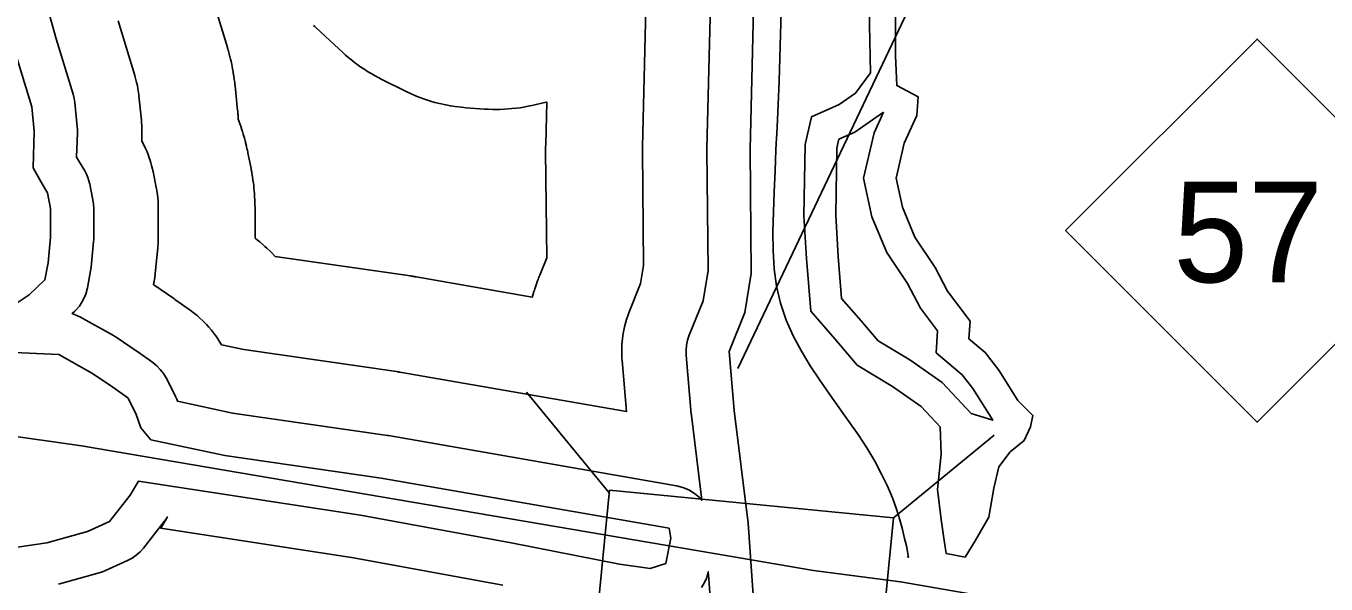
# Model space of a CAD drawing. Extents: x 1950930 to 2061844, y 904556 to 1017002.
# Drawn here: x 1971622 to 1973880, y 987611 to 988581 of the extents above; entities that cross this region are included whole.
import ezdxf

# ---------------------------------------------------------------- set-up
doc = ezdxf.new("R2010")
doc.units = 0
for name, color, linetype in [('Exist Hydrographic Buffer Line', 7, 'Continuous'), ('Exist Hydrographic Lake Shore', 7, 'Continuous'), ('Exist Road Non-System Type 51', 7, 'Continuous'), ('Exist Road Primary NC Attributed', 7, 'Continuous'), ('Exist Road Primary NC Shield CELL', 7, 'Continuous'), ('Exist Road Primary NC Shield Number Label', 7, 'Continuous'), ('Exist Road Primary NC Structure Standard Bridge CELL', 7, 'Continuous'), ('Exist Road Secondary Mileage Hundredths English Label', 7, 'Continuous')]:
    doc.layers.add(name, color=color, linetype=linetype)

msp = doc.modelspace()

# ---------------------------------------------------------------- linework, layer by layer
at = {"layer": 'Exist Hydrographic Buffer Line'}
for points in [[(1971662, 988604.3), (1971674.9, 988558.3), (1971704.1, 988462), (1971705.8, 988455), (1971706.9, 988447.9), (1971711.2, 988405.4), (1971711.6, 988400.3), (1971711.6, 988395.2), (1971710.1, 988353), (1971713.6, 988346.9), (1971724.2, 988328.9), (1971727.1, 988323.4), (1971729.6, 988317.6), (1971731.6, 988311.7), (1971733.1, 988305.6), (1971738.5, 988278.4), (1971739.6, 988271), (1971740, 988263.7), (1971740, 988213.5), (1971739.9, 988209.9), (1971739.6, 988206.2), (1971735.3, 988161.5), (1971734.9, 988158.3), (1971734.4, 988155.2), (1971728.9, 988125.7), (1971725.9, 988114.5), (1971721.2, 988103.8), (1971714.9, 988094), (1971707.1, 988085.3), (1971702.4, 988080.8), (1971707.8, 988078.9), (1971715.6, 988075.2), (1971774.4, 988042.5), (1971777.5, 988040.7), (1971780.5, 988038.7), (1971815.3, 988014.7), (1971815.8, 988014.4), (1971816.2, 988014.1), (1971842.3, 987995.6), (1971849.3, 987990), (1971855.5, 987983.7), (1971861, 987976.6), (1971865.5, 987969), (1971879.7, 987941.7), (1971882, 987936.8), (1971884, 987931.8), (1971885.2, 987928.3), (1971981, 987908), (1972249.9, 987869.1), (1972250.9, 987868.9), (1972252, 987868.7), (1972752.1, 987781.5), (1972763.1, 987778.7), (1972773.6, 987774.3), (1972783.3, 987768.3), (1972791.9, 987761), (1972796.1, 987756.2), (1972778.1, 987903.5), (1972777.9, 987904.8), (1972777.8, 987906.2), (1972769.1, 988008.7), (1972768.9, 988017.5), (1972769.7, 988026.2), (1972771.5, 988034.8), (1972774.3, 988043.1), (1972798.4, 988102.9), (1972806.9, 988155.9), (1972804.8, 988365.4), (1972804.8, 988366.7), (1972804.8, 988368), (1972814.6, 988756)], [(1971782.4, 988589.6), (1971811.2, 988494.5), (1971812, 988491.9), (1971812.7, 988489.3), (1971814.4, 988482.4), (1971815.6, 988477.1), (1971816.5, 988471.8), (1971817.6, 988464.7), (1971818, 988462), (1971818.3, 988459.3), (1971822.7, 988416.8), (1971822.8, 988414.9), (1971823, 988413), (1971823.3, 988407.9), (1971823.5, 988404.1), (1971823.6, 988400.3), (1971823.6, 988395.1), (1971823.6, 988393.2), (1971823.5, 988391.3), (1971823.2, 988381.3), (1971826, 988376.1), (1971828.1, 988371.9), (1971830, 988367.6), (1971832.5, 988361.9), (1971834.2, 988357.5), (1971835.8, 988353.1), (1971837.8, 988347.2), (1971839.2, 988342.7), (1971840.4, 988338.2), (1971841.9, 988332.1), (1971842.4, 988329.8), (1971842.9, 988327.6), (1971848.3, 988300.3), (1971848.8, 988297.6), (1971849.3, 988294.9), (1971850.4, 988287.5), (1971851.1, 988282.1), (1971851.5, 988276.6), (1971851.8, 988269.2), (1971851.9, 988266.4), (1971852, 988263.7), (1971852, 988213.5), (1971852, 988212.1), (1971851.9, 988210.8), (1971851.8, 988207.1), (1971851.7, 988204.4), (1971851.6, 988201.7), (1971851.3, 988198.1), (1971851.2, 988196.7), (1971851.1, 988195.4), (1971846.7, 988150.7), (1971846.6, 988149.5), (1971846.5, 988148.3), (1971846.1, 988145.1), (1971845.8, 988142.7), (1971845.4, 988140.3), (1971844.9, 988137.1), (1971844.7, 988136), (1971844.5, 988134.8), (1971843.8, 988131.1), (1971844, 988131), (1971878.8, 988107), (1971879, 988106.9), (1971879.1, 988106.8), (1971879.6, 988106.5), (1971879.9, 988106.2), (1971880.2, 988106), (1971880.6, 988105.7), (1971880.8, 988105.6), (1971881, 988105.5), (1971907.1, 988087), (1971909.8, 988085), (1971912.4, 988083), (1971919.4, 988077.4), (1971924.4, 988073.1), (1971929.2, 988068.5), (1971935.5, 988062.1), (1971940, 988057.2), (1971944.2, 988052.1), (1971949.6, 988045.1), (1971953.5, 988039.7), (1971957.1, 988034.1), (1971961.6, 988026.6), (1972000.7, 988018.3), (1972265.9, 987979.9), (1972266.3, 987979.9), (1972266.7, 987979.8), (1972267.8, 987979.6), (1972268.6, 987979.5), (1972269.4, 987979.4), (1972270.5, 987979.2), (1972270.9, 987979.1), (1972271.3, 987979.1), (1972665.1, 987910.4), (1972657.5, 987999.2), (1972657.3, 988002.5), (1972657.1, 988005.8), (1972656.9, 988014.5), (1972656.9, 988021.1), (1972657.3, 988027.6), (1972658.1, 988036.3), (1972658.9, 988042.8), (1972660.1, 988049.3), (1972661.9, 988057.9), (1972663.4, 988064.2), (1972665.3, 988070.5), (1972668.1, 988078.8), (1972669.2, 988081.9), (1972670.4, 988084.9), (1972689.8, 988133.1), (1972694.8, 988164.3), (1972692.8, 988364.2), (1972692.8, 988364.7), (1972692.8, 988365.2), (1972692.8, 988366.5), (1972692.8, 988367.5), (1972692.8, 988368.5), (1972692.8, 988369.8), (1972692.8, 988370.3), (1972692.8, 988370.8), (1972702.5, 988755.4)], [(1971943.7, 988636.5), (1971972, 988543.3), (1971972.3, 988542.3), (1971972.6, 988541.3), (1971973.3, 988538.7), (1971973.9, 988536.8), (1971974.4, 988534.9), (1971975.1, 988532.3), (1971975.4, 988531.3), (1971975.6, 988530.3), (1971977.4, 988523.3), (1971977.8, 988521.4), (1971978.3, 988519.4), (1971979.5, 988514.1), (1971980.3, 988510.2), (1971981.1, 988506.2), (1971982, 988500.9), (1971982.3, 988498.9), (1971982.7, 988496.9), (1971983.7, 988489.8), (1971983.9, 988488.8), (1971984, 988487.8), (1971984.4, 988485.2), (1971984.7, 988483.2), (1971984.9, 988481.2), (1971985.2, 988478.5), (1971985.3, 988477.5), (1971985.4, 988476.5), (1971989.8, 988434), (1971989.9, 988433.2), (1971989.9, 988432.5), (1971990.1, 988430.6), (1971990.2, 988429.2), (1971990.3, 988427.8), (1971990.5, 988425.9), (1971990.5, 988425.1), (1971990.6, 988424.4), (1971990.9, 988419.3), (1971991, 988417.9), (1971991, 988417.8), (1971991.2, 988417.4), (1971992.4, 988414.1), (1971994, 988409.7), (1971994.6, 988408.1), (1971995.2, 988406.4), (1971997.1, 988400.5), (1971997.7, 988398.8), (1971998.2, 988397.1), (1971999.6, 988392.6), (1972000.6, 988389.3), (1972001.5, 988385.9), (1972002.8, 988381.4), (1972003.2, 988379.7), (1972003.6, 988378), (1972005.1, 988371.9), (1972005.3, 988371), (1972005.5, 988370.2), (1972006, 988367.9), (1972006.4, 988366.2), (1972006.8, 988364.5), (1972007.3, 988362.2), (1972007.5, 988361.3), (1972007.6, 988360.5), (1972013.1, 988333.2), (1972013.3, 988332.2), (1972013.5, 988331.2), (1972014, 988328.5), (1972014.3, 988326.4), (1972014.7, 988324.4), (1972015.1, 988321.7), (1972015.3, 988320.6), (1972015.5, 988319.6), (1972016.5, 988312.3), (1972016.8, 988310.3), (1972017.1, 988308.2), (1972017.8, 988302.7), (1972018.2, 988298.6), (1972018.6, 988294.5), (1972019, 988289), (1972019.1, 988286.9), (1972019.3, 988284.8), (1972019.6, 988277.5), (1972019.7, 988276.4), (1972019.7, 988275.4), (1972019.8, 988272.6), (1972019.9, 988270.6), (1972019.9, 988268.5), (1972020, 988265.7), (1972020, 988264.7), (1972020, 988263.7), (1972020, 988213.5), (1972020, 988213), (1972020, 988212.5), (1972020, 988212.1), (1972024.5, 988208.4), (1972026.4, 988206.9), (1972028.3, 988205.3), (1972033.4, 988201), (1972037.1, 988197.7), (1972040.8, 988194.3), (1972045.6, 988189.7), (1972047.4, 988187.9), (1972049.1, 988186.2), (1972055, 988180.2), (1972290, 988146.2), (1972290.1, 988146.2), (1972290.3, 988146.1), (1972290.7, 988146.1), (1972291, 988146), (1972291.3, 988146), (1972291.7, 988145.9), (1972291.8, 988145.9), (1972292, 988145.9), (1972293, 988145.7), (1972293.3, 988145.7), (1972293.7, 988145.6), (1972294.5, 988145.5), (1972295.1, 988145.4), (1972295.7, 988145.3), (1972296.5, 988145.2), (1972296.8, 988145.1), (1972297.1, 988145.1), (1972298.1, 988144.9), (1972298.3, 988144.9), (1972298.4, 988144.9), (1972298.8, 988144.8), (1972299.1, 988144.7), (1972299.4, 988144.7), (1972299.8, 988144.6), (1972300, 988144.6), (1972300.1, 988144.6), (1972501.6, 988109.4), (1972502.7, 988113.1), (1972504.6, 988119.4), (1972505.3, 988121.7), (1972506.1, 988124.1), (1972508.9, 988132.4), (1972509.3, 988133.5), (1972509.7, 988134.7), (1972510.8, 988137.8), (1972511.6, 988140.1), (1972512.5, 988142.4), (1972513.7, 988145.5), (1972514.1, 988146.6), (1972514.6, 988147.7), (1972526.7, 988177.8), (1972524.8, 988362.5), (1972524.8, 988362.7), (1972524.8, 988362.9), (1972524.8, 988363.4), (1972524.8, 988363.8), (1972524.8, 988364.1), (1972524.8, 988364.6), (1972524.8, 988364.8), (1972524.8, 988365), (1972524.8, 988366.3), (1972524.8, 988366.7), (1972524.8, 988367.1), (1972524.8, 988368.1), (1972524.8, 988368.8), (1972524.8, 988369.5), (1972524.8, 988370.5), (1972524.8, 988370.9), (1972524.8, 988371.3), (1972524.8, 988372.6), (1972524.9, 988372.8), (1972524.9, 988372.9), (1972524.9, 988373.4), (1972524.9, 988373.8), (1972524.9, 988374.2), (1972524.9, 988374.7), (1972524.9, 988374.9), (1972524.9, 988375), (1972526.7, 988448.6), (1972525.7, 988448.3), (1972500.6, 988442.6), (1972497.6, 988442), (1972494.5, 988441.4), (1972486.4, 988439.8), (1972480.3, 988438.8), (1972474.2, 988438), (1972466, 988437.1), (1972459.8, 988436.5), (1972453.6, 988436.1), (1972445.4, 988435.8), (1972439.2, 988435.9), (1972433, 988435.8), (1972424.8, 988436), (1972421.7, 988436.2), (1972418.6, 988436.4), (1972386.6, 988438.7), (1972382.5, 988439), (1972378.4, 988439.4), (1972367.5, 988440.8), (1972359.4, 988442), (1972351.3, 988443.5), (1972340.6, 988445.9), (1972332.6, 988447.9), (1972324.7, 988450.3), (1972314.3, 988453.7), (1972306.5, 988456.4), (1972298.9, 988459.6), (1972288.8, 988464), (1972285.1, 988465.7), (1972281.4, 988467.5), (1972238, 988489.2), (1972235.4, 988490.5), (1972232.7, 988491.9), (1972225.8, 988495.7), (1972220.6, 988498.7), (1972215.5, 988501.8), (1972208.8, 988506.1), (1972203.9, 988509.4), (1972199, 988512.9), (1972192.7, 988517.6), (1972187.9, 988521.3), (1972183.4, 988525.1), (1972177.3, 988530.3), (1972175.1, 988532.3), (1972172.9, 988534.3), (1972126.1, 988577.6), (1972123.9, 988579.7), (1972121.8, 988581.8)], [(1973111.6, 988430.9), (1973061.9, 988396.4), (1973034.3, 988383.9), (1973030.8, 988368.2), (1973028.7, 988251.7), (1973032.9, 988180.3), (1973039, 988107.3), (1973068.7, 988072.9), (1973102.3, 988033.7), (1973157.2, 988000.3), (1973213.5, 987961.1), (1973264.1, 987907.1)], [(1973264.1, 987907.1), (1973301.5, 987895.4), (1973267.1, 987950.6), (1973248.4, 987974.4), (1973202.9, 988012.8), (1973205.6, 988050.8), (1973176.1, 988090.1), (1973153.6, 988132.9), (1973117.4, 988187.3), (1973091.6, 988249.2), (1973077, 988316.4), (1973095.2, 988394.9), (1973111.6, 988430.9)], [(1972450.7, 987608.9), (1972190.8, 987656.5), (1971856.3, 987707.6), (1971867.9, 987727.3), (1971865.3, 987723.1), (1971862.3, 987719.1), (1971826.4, 987673.3), (1971820.4, 987666.6), (1971813.8, 987660.7), (1971806.5, 987655.6), (1971798.6, 987651.4), (1971760.4, 987634), (1971754.9, 987631.7), (1971749.3, 987629.9), (1971678.5, 987610.3)], [(1972810.4, 987587.1), (1972808.2, 987619.6), (1972807.3, 987632), (1972807.3, 987631.9), (1972804.7, 987622.2), (1972800.9, 987613.1), (1972795.8, 987604.5)]]:
    msp.add_lwpolyline(points, dxfattribs=at)
at = {"layer": 'Exist Hydrographic Lake Shore'}
for points in [[(1973083.5, 988778.3), (1973089, 988499.1), (1973062.8, 988464.3), (1973034.5, 988444.6), (1972986.6, 988422.8), (1972975.7, 988374.9), (1972973.5, 988250.6), (1972977.8, 988176.4), (1972985.5, 988084.8), (1973026.9, 988036.9), (1973066.1, 987991.1), (1973127.1, 987954), (1973177.2, 987919.1), (1973209.9, 987884.2), (1973212.1, 987836.3), (1973205.5, 987775.2), (1973212.1, 987722.9), (1973216.4, 987690.2), (1973220.8, 987664)], [(1972885.2, 987592), (1972883.1, 987624.7), (1972876.5, 987716.3), (1972852.5, 987912.6), (1972843.8, 988015.1), (1972871.1, 988082.7), (1972882, 988150.3), (1972879.8, 988366.1), (1972889.6, 988756.4)], [(1973220.8, 987664), (1973253.5, 987657.5), (1973270.9, 987685.8), (1973294.9, 987727.2), (1973303.6, 987777.4), (1973312.3, 987814.5), (1973331.9, 987840.6), (1973355.9, 987860.2), (1973366.8, 987884.2), (1973371.2, 987903.9), (1973345, 987930), (1973312.3, 987982.4), (1973288.3, 988012.9), (1973260, 988036.9), (1973262.2, 988067.4), (1973223, 988119.7), (1973201.2, 988161.2), (1973166.3, 988213.5), (1973144.5, 988265.8), (1973133.6, 988316), (1973147.8, 988377), (1973169.6, 988425), (1973171.8, 988457.7), (1973134.7, 988477.3), (1973132.5, 988529.7), (1973132.5, 988608.2)], [(1971602.9, 988537.3), (1971632.3, 988440.3), (1971636.6, 988397.8), (1971634.5, 988334.5), (1971648.6, 988309.4), (1971659.5, 988290.9), (1971665, 988263.7), (1971665, 988213.5), (1971660.6, 988168.8), (1971655.2, 988139.4), (1971627.9, 988113.2), (1971596.3, 988092.5)], [(1971588.7, 988014), (1971679.1, 988009.6), (1971738, 987976.9), (1971772.8, 987952.9), (1971799, 987934.4), (1971813.1, 987907.1), (1971821.9, 987882.1), (1971839.3, 987861.3), (1971967.8, 987834.1), (1972239.1, 987794.8), (1972739.2, 987707.6), (1972742.5, 987690.2), (1972733.8, 987646.6), (1972706.5, 987637.8), (1972653.1, 987645.5), (1972464.7, 987682.5), (1972203.2, 987730.5), (1971817.5, 987789.4), (1971803.3, 987765.4), (1971767.4, 987719.6), (1971729.2, 987702.2), (1971658.4, 987682.5), (1971592, 987672.7)]]:
    msp.add_lwpolyline(points, dxfattribs=at)
at = {"layer": 'Exist Road Non-System Type 51'}
msp.add_lwpolyline([(1973152.6, 987658.6), (1973154.1, 987657.9), (1973155.1, 987657.3), (1973154.6, 987660.4), (1973153.6, 987667.1), (1973151.6, 987676.8), (1973148.2, 987690.1), (1973144.9, 987705.2), (1973140, 987722.2), (1973134.1, 987741.1), (1973127.2, 987760.5), (1973118.9, 987780.6), (1973108.1, 987801.8), (1973096.4, 987824.2), (1973082.8, 987847.3), (1973067.5, 987870.4), (1973051.4, 987893.5), (1973034.8, 987917.2), (1973017.6, 987940.9), (1973001, 987965.1), (1972984.4, 987990.1), (1972969.1, 988015.6), (1972955, 988042.2), (1972942.8, 988069.6), (1972932.5, 988098.7), (1972925.6, 988128.4), (1972921.8, 988158.8), (1972919.8, 988190.4), (1972919.4, 988223.1), (1972920.4, 988257.1), (1972921.9, 988292.3), (1972923.4, 988328.7), (1972924.9, 988366.3), (1972926.9, 988405.2), (1972928.9, 988444.6), (1972930.4, 988484.6), (1972931.9, 988525.3), (1972932.9, 988565.9), (1972933.9, 988606)], dxfattribs=at)
at = {"layer": 'Exist Road Primary NC Attributed'}
for points in [[(1972817.4, 987663.5), (1971718.8, 987850.8), (1971433, 987891.5), (1971246.6, 987926.9), (1970997.3, 987986), (1970812.8, 988038.4), (1970368.2, 988187.8), (1970259.2, 988241.7), (1970166.6, 988272.8), (1969850.2, 988418.6), (1969642, 988543.3)], [(1974014, 987487.5), (1973686.3, 987520.3), (1973141.5, 987614.7), (1972990.3, 987634), (1972817.4, 987663.5)]]:
    msp.add_lwpolyline(points, dxfattribs=at)
at = {"layer": 'Exist Road Primary NC Shield CELL'}
msp.add_lwpolyline([(1973427.9, 988225), (1973760.9, 988558), (1974093.9, 988225), (1973760.9, 987892)], close=True, dxfattribs=at)
at = {"layer": 'Exist Road Primary NC Structure Standard Bridge CELL'}
for p, q in [((1972635.4, 987769.5), (1972491.7, 987944.4)), ((1973304.1, 987869.2), (1973129.2, 987725.5))]:
    msp.add_line(p, q, dxfattribs=at)
msp.add_lwpolyline([(1973106.7, 987495), (1972613.3, 987543.1), (1972635.8, 987773.6), (1973129.2, 987725.5)], close=True, dxfattribs=at)
at = {"layer": 'Exist Road Secondary Mileage Hundredths English Label'}
msp.add_line((1972858.7, 987985.6), (1974434.5, 991304.8), dxfattribs=at)

# ---------------------------------------------------------------- texts
at = {"layer": 'Exist Road Primary NC Shield Number Label'}
msp.add_text('57', height=175, dxfattribs=at).set_placement((1973615, 988135.3))

doc.saveas('drawing.dxf')
